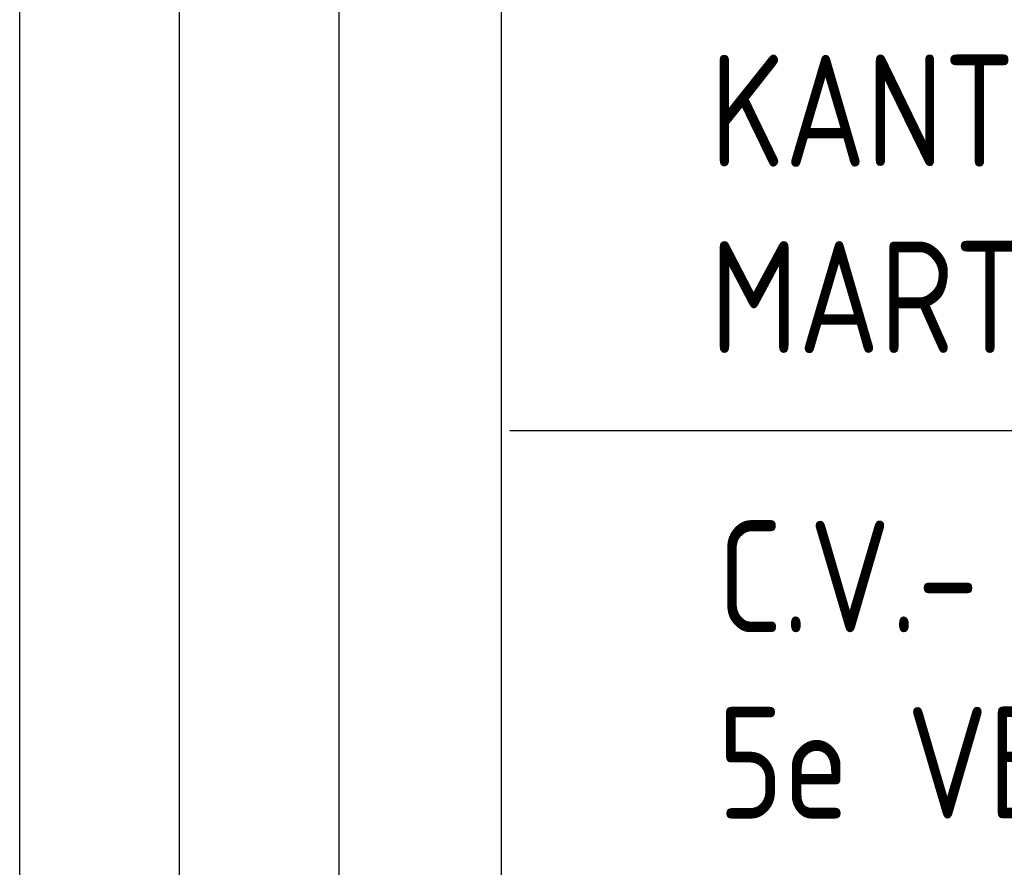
# Model space of a CAD drawing. Extents: x -156717 to 425753, y -51191 to 363295.
# Tile 398 of 502: x 229257 to 230798, y 99934 to 101261. Entities that reach past the tile are written whole.
import ezdxf

# ---------------------------------------------------------------- set-up
doc = ezdxf.new("R2010")
doc.units = 0
doc.header["$LTSCALE"] = 50
doc.layers.add('KADER', color=7, linetype='CONTINUOUS')
doc.styles.add('ISO35', font='ISO', dxfattribs={"width": 0.9})

msp = doc.modelspace()

# ---------------------------------------------------------------- linework, layer by layer
at = {"layer": 'KADER', "color": 1}
for p, q in [((229257.46953, 98608.85565), (229257.46953, 102358.85565)), ((229507.46953, 98858.85565), (229507.46953, 102358.85565)), ((229757.46953, 98858.85565), (229757.46953, 102358.85565))]:
    msp.add_line(p, q, dxfattribs=at)
at = {"layer": 'KADER', "color": 4}
for p, q in [((230011.49046, 98608.85565), (230011.49046, 102358.85565)), ((230024.32389, 100618.03067), (238257.46953, 100618.03067))]:
    msp.add_line(p, q, dxfattribs=at)

# ---------------------------------------------------------------- texts
at = {"layer": 'KADER', "color": 3, "linetype": 'Continuous', "style": 'ISO35', "width": 0.9}
for s, p in [('KANTOORGEBOUW KAMER VAN KOOPHANDEL', (230337.42947, 101031.18083)), ('MARTINI TRADE PARK TE GRONINGEN', (230337.42947, 100739.51417)), ('C.V.- en LUCHTBEHANDELINGS-INSTALLATIE', (230349.30359, 100302.13151)), ('5e VERDIEPING', (230349.30359, 100010.46484))]:
    msp.add_text(s, height=175, dxfattribs=at).set_placement(p)

doc.saveas('drawing.dxf')
